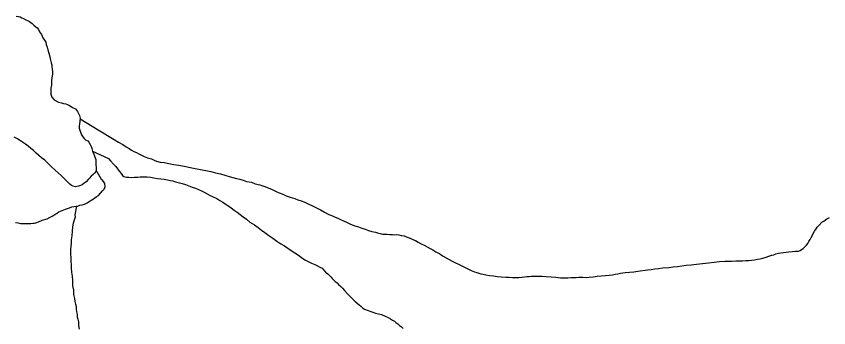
# Model space of a CAD drawing. Extents: x -11.4 to 84.1, y 11.1 to 59.
# Drawn here: x 30.691 to 31.731, y 42.991 to 43.389 of the extents above; entities that cross this region are included whole.
import ezdxf

# ---------------------------------------------------------------- set-up
doc = ezdxf.new("R2010")
doc.units = 0
doc.layers.add('GM_X_Minor_Lake', color=7, linetype='Continuous')
doc.layers.add('GM_X_Minor_River', color=7, linetype='Continuous')

msp = doc.modelspace()

# ---------------------------------------------------------------- linework, layer by layer
at = {"layer": 'GM_X_Minor_Lake'}
for points in [[(30.7932, 43.1918), (30.7925, 43.1903), (30.7914, 43.1883), (30.7891, 43.1864), (30.7869, 43.1841), (30.7846, 43.1818), (30.7828, 43.1798), (30.7801, 43.1771), (30.7779, 43.1752), (30.7753, 43.1732), (30.773, 43.1721), (30.7704, 43.1713), (30.7666, 43.1708), (30.7635, 43.1715), (30.7616, 43.1723), (30.7593, 43.1741), (30.757, 43.1764), (30.7543, 43.179), (30.7516, 43.1816), (30.7485, 43.185), (30.7446, 43.1883), (30.7408, 43.1921), (30.7361, 43.1962), (30.7315, 43.2003), (30.7276, 43.2048), (30.723, 43.2077), (30.7196, 43.2107), (30.7165, 43.2137), (30.713, 43.2171), (30.7095, 43.2197), (30.7061, 43.2227), (30.7026, 43.2253), (30.6988, 43.2279), (30.6949, 43.2301), (30.6915, 43.2323), (30.688, 43.2342)], [(30.7647, 43.1453), (30.7674, 43.1457), (30.7697, 43.1461), (30.7723, 43.147), (30.7753, 43.1478), (30.7783, 43.1486), (30.7817, 43.1501), (30.7855, 43.1529), (30.7896, 43.1552), (30.793, 43.1579), (30.796, 43.1595), (30.7986, 43.1626), (30.8012, 43.1653), (30.8035, 43.1676), (30.8046, 43.1707), (30.8041, 43.1749), (30.8026, 43.1775), (30.8006, 43.1797), (30.7998, 43.1801), (30.7932, 43.1918)], [(30.6899, 43.1251), (30.6933, 43.1244), (30.6964, 43.1237), (30.6994, 43.1237), (30.7028, 43.1238), (30.7066, 43.1238), (30.7093, 43.1239), (30.7119, 43.1243), (30.7142, 43.1243), (30.7161, 43.1247), (30.7195, 43.1259), (30.724, 43.1279), (30.7304, 43.1299), (30.7342, 43.1319), (30.7368, 43.1331), (30.7391, 43.1346), (30.7413, 43.1362), (30.7432, 43.137), (30.7455, 43.1385), (30.7538, 43.1421), (30.7591, 43.1437), (30.7621, 43.1449), (30.7647, 43.1453)]]:
    msp.add_lwpolyline(points, dxfattribs=at)
at = {"layer": 'GM_X_Minor_River'}
for points in [[(30.6908, 43.3886), (30.6938, 43.3883), (30.6957, 43.3879), (30.698, 43.3868), (30.7003, 43.3857), (30.703, 43.3842), (30.7053, 43.3831), (30.7076, 43.382), (30.711, 43.3794), (30.7134, 43.3772), (30.7157, 43.3753), (30.7176, 43.3738), (30.7195, 43.3716), (30.7207, 43.3689), (30.7231, 43.3652), (30.725, 43.361), (30.727, 43.358), (30.7285, 43.3554), (30.7293, 43.3527), (30.7302, 43.3493), (30.7314, 43.3459), (30.7326, 43.3414), (30.7338, 43.3368), (30.7346, 43.3327), (30.7354, 43.3292), (30.7362, 43.3266), (30.7363, 43.3243), (30.7367, 43.3209)], [(30.7367, 43.3209), (30.7371, 43.3182), (30.7372, 43.3144), (30.7365, 43.3099), (30.7358, 43.3061), (30.7359, 43.3034), (30.7359, 43.3004), (30.7352, 43.2965), (30.7349, 43.2935), (30.7349, 43.2916), (30.735, 43.2889), (30.7362, 43.2851), (30.7393, 43.2818), (30.745, 43.2788), (30.7488, 43.2778), (30.7511, 43.277), (30.7542, 43.2767), (30.7565, 43.276), (30.7591, 43.2745), (30.7611, 43.2734), (30.763, 43.2719), (30.7668, 43.2701), (30.7691, 43.2667), (30.7703, 43.2644), (30.7719, 43.2618), (30.7727, 43.2584), (30.7724, 43.2546), (30.7717, 43.2507), (30.7714, 43.2485), (30.7714, 43.2454), (30.7726, 43.2416), (30.7742, 43.2371), (30.7761, 43.2345), (30.7777, 43.2322), (30.78, 43.2304), (30.7823, 43.2296), (30.7839, 43.2278), (30.7854, 43.2247), (30.7866, 43.2221), (30.7874, 43.2198), (30.7886, 43.216), (30.7902, 43.2123), (30.791, 43.2096), (30.7918, 43.2077), (30.7926, 43.2055), (30.7926, 43.202), (30.7932, 43.1918)], [(30.7726, 43.2574), (30.7957, 43.2435), (30.8161, 43.2313), (30.8218, 43.2276), (30.8272, 43.2247), (30.8314, 43.2217), (30.8353, 43.2195), (30.8383, 43.2176), (30.8414, 43.2158), (30.8445, 43.2143), (30.8475, 43.2128), (30.851, 43.211), (30.8544, 43.2095), (30.8586, 43.2077), (30.864, 43.2063), (30.8674, 43.2048), (30.8705, 43.2033), (30.8751, 43.2023), (30.88, 43.2016), (30.8861, 43.2005), (30.8926, 43.1991), (30.8987, 43.1981), (30.9055, 43.197), (30.9116, 43.1956), (30.9177, 43.1946), (30.9265, 43.1928), (30.9333, 43.1914), (30.9398, 43.1904), (30.9459, 43.1886), (30.952, 43.1872), (30.9578, 43.1857), (30.9635, 43.1839), (30.9681, 43.1825), (30.9726, 43.1814), (30.9768, 43.1803), (30.981, 43.1793), (30.9856, 43.1774), (30.9917, 43.1764), (30.9967, 43.1746), (31.0024, 43.1732), (31.0077, 43.1713), (31.0131, 43.1692), (31.0185, 43.167), (31.0234, 43.1648), (31.0273, 43.1629), (31.0318, 43.1611), (31.0364, 43.1589), (31.0414, 43.1575), (31.0471, 43.1556), (31.0513, 43.1542), (31.0555, 43.1527), (31.0601, 43.1509), (31.0751, 43.1439), (31.08, 43.1414), (31.0854, 43.1384), (31.0908, 43.1354), (31.0954, 43.1336), (31.0988, 43.1318), (31.1022, 43.1307), (31.1057, 43.1288), (31.1095, 43.127), (31.1141, 43.1252), (31.1187, 43.123), (31.1241, 43.1208), (31.1286, 43.1193), (31.1332, 43.1179), (31.1374, 43.1164), (31.1416, 43.115), (31.1458, 43.1135), (31.1504, 43.1125), (31.1531, 43.1118), (31.1565, 43.111), (31.1596, 43.1103), (31.1626, 43.11), (31.1653, 43.1101), (31.1687, 43.1097), (31.1721, 43.1098), (31.1748, 43.1094), (31.1774, 43.1095), (31.1805, 43.1092), (31.1835, 43.1084), (31.1873, 43.1078), (31.1912, 43.1063), (31.195, 43.1048), (31.1984, 43.1034), (31.2019, 43.1019), (31.2053, 43.1001), (31.2091, 43.0978), (31.213, 43.096), (31.2168, 43.0938), (31.2203, 43.0919), (31.2237, 43.0901), (31.2279, 43.0875), (31.2302, 43.0864), (31.2325, 43.0853), (31.2344, 43.0838), (31.2371, 43.082), (31.241, 43.0797), (31.2448, 43.0779), (31.2486, 43.0757), (31.2529, 43.0735)], [(30.7886, 43.216), (30.8089, 43.2069), (30.8116, 43.2039), (30.8151, 43.1997), (30.8182, 43.1964), (30.8205, 43.1934), (30.8228, 43.1904), (30.8252, 43.1877), (30.8267, 43.1851), (30.8286, 43.184), (30.8321, 43.1829), (30.8351, 43.183), (30.8385, 43.1826), (30.8423, 43.1831), (30.8458, 43.1831), (30.8496, 43.1832), (30.8541, 43.1833), (30.8583, 43.1833), (30.8628, 43.183), (30.867, 43.1823), (30.8716, 43.1813), (30.8758, 43.181), (30.88, 43.1803), (30.8842, 43.1796), (30.8876, 43.1789), (30.891, 43.1782), (30.8945, 43.1771), (30.8979, 43.176), (30.9032, 43.175), (30.9074, 43.1735), (30.9117, 43.1717), (30.9159, 43.1702), (30.9201, 43.1688), (30.9239, 43.1673), (30.9277, 43.1655), (30.9315, 43.1636), (30.935, 43.1618), (30.9388, 43.1596), (30.9427, 43.1577), (30.9476, 43.1555), (30.9515, 43.1533), (30.9553, 43.1511), (30.9657, 43.1437), (30.9695, 43.1407), (30.9734, 43.1381), (30.9772, 43.1351), (30.9811, 43.1321), (30.9853, 43.1292), (30.9899, 43.1254), (30.9957, 43.1221), (31.0003, 43.1188), (31.0045, 43.1154), (31.0091, 43.1121), (31.0141, 43.1083), (31.0191, 43.105), (31.0241, 43.1013), (31.0295, 43.0979), (31.0341, 43.095), (31.0383, 43.0924), (31.0426, 43.0894), (31.0475, 43.0861), (31.0518, 43.0831), (31.056, 43.0801), (31.0602, 43.0775), (31.0644, 43.0753), (31.0687, 43.0731), (31.0729, 43.0713), (31.0763, 43.0698), (31.0794, 43.068), (31.0821, 43.0665), (31.0844, 43.0642), (31.0867, 43.0616), (31.0894, 43.0594), (31.0917, 43.0571), (31.0936, 43.0553), (31.0952, 43.0534), (31.0971, 43.0515), (31.0991, 43.0496), (31.1014, 43.0478), (31.1033, 43.0459), (31.106, 43.0433), (31.1083, 43.0411), (31.111, 43.0381), (31.1149, 43.0339), (31.118, 43.0306), (31.1215, 43.0272), (31.1242, 43.0246), (31.1269, 43.022), (31.1296, 43.0197), (31.1319, 43.0179), (31.1338, 43.016), (31.1365, 43.0141), (31.1506, 43.009), (31.1583, 43.0073), (31.1628, 43.0054), (31.1667, 43.0036), (31.1697, 43.0018), (31.1724, 43.0003), (31.1747, 42.9988), (31.1767, 42.9973), (31.179, 42.9954)], [(30.7679, 43.1458), (30.766, 43.1347), (30.7661, 43.132), (30.765, 43.1282), (30.7636, 43.124), (30.7629, 43.1194), (30.7626, 43.1141), (30.7619, 43.108), (30.7613, 43.103), (30.761, 43.0989), (30.7607, 43.0943), (30.7603, 43.0912), (30.7604, 43.0882), (30.7604, 43.0844), (30.7605, 43.0802), (30.7606, 43.0757), (30.7611, 43.0707), (30.7611, 43.0662), (30.7616, 43.0616), (30.7624, 43.0563), (30.7629, 43.0506), (30.763, 43.0441), (30.7639, 43.0385), (30.7643, 43.0328), (30.7652, 43.0278), (30.766, 43.024), (30.7668, 43.0206), (30.7673, 43.0176), (30.7677, 43.0142), (30.7681, 43.0108), (30.7686, 43.0073), (30.769, 43.0039), (30.7698, 43.0013), (30.7703, 42.9979), (30.7707, 42.9933), (30.7712, 42.9888)], [(31.7066, 43.1033), (31.7081, 43.106), (31.7121, 43.1141), (31.7143, 43.1171), (31.7155, 43.1191), (31.7181, 43.1218), (31.7218, 43.1253), (31.7241, 43.1268), (31.7263, 43.1284), (31.7282, 43.1299), (31.7316, 43.1315)], [(31.2529, 43.0735), (31.2567, 43.0716), (31.2728, 43.0635), (31.277, 43.0621), (31.2804, 43.061), (31.2827, 43.0603), (31.2854, 43.0595), (31.2884, 43.0592), (31.2919, 43.0581), (31.2964, 43.0571), (31.3014, 43.0568), (31.3067, 43.0561), (31.3113, 43.0554), (31.3177, 43.0551), (31.3215, 43.0552), (31.3257, 43.0549), (31.3299, 43.0546), (31.3341, 43.0546), (31.3379, 43.0551), (31.3413, 43.0555), (31.3443, 43.056), (31.347, 43.056), (31.35, 43.0564), (31.3538, 43.0565), (31.3576, 43.0565), (31.3637, 43.0563), (31.369, 43.056), (31.3751, 43.0557), (31.3812, 43.055), (31.3872, 43.0544), (31.3926, 43.0545), (31.3967, 43.0541), (31.4009, 43.0546), (31.4043, 43.0547), (31.4074, 43.0547), (31.4108, 43.0551), (31.4157, 43.0552), (31.4199, 43.0549), (31.4241, 43.055), (31.429, 43.0554), (31.4343, 43.0563), (31.4396, 43.0568), (31.4449, 43.0572), (31.4495, 43.0577), (31.4537, 43.0581), (31.4571, 43.0589), (31.4605, 43.0594), (31.4639, 43.0602), (31.4699, 43.0611), (31.4756, 43.0615), (31.4813, 43.062), (31.4862, 43.0628), (31.4987, 43.0646), (31.5033, 43.065), (31.5078, 43.0659), (31.5128, 43.0663), (31.5181, 43.0672), (31.5257, 43.0677), (31.5313, 43.0685), (31.537, 43.069), (31.5423, 43.0695), (31.548, 43.0703), (31.5545, 43.0708), (31.5613, 43.0717), (31.5689, 43.0726), (31.5765, 43.0734), (31.5837, 43.0743), (31.5909, 43.0752), (31.5977, 43.0757), (31.606, 43.0758), (31.6114, 43.0759), (31.6159, 43.076), (31.6201, 43.0761), (31.6243, 43.0765), (31.6281, 43.0766), (31.6318, 43.077), (31.6356, 43.0775), (31.6394, 43.0783), (31.6428, 43.0787), (31.6462, 43.0795), (31.6504, 43.0807), (31.6538, 43.0819), (31.6576, 43.0831), (31.6602, 43.0839), (31.6629, 43.0851), (31.6663, 43.0859), (31.6693, 43.0864), (31.6727, 43.0868), (31.6761, 43.0872), (31.6795, 43.0877), (31.6841, 43.0878), (31.6879, 43.0882), (31.692, 43.0886), (31.6939, 43.0891), (31.6958, 43.0906), (31.6977, 43.0918), (31.6999, 43.0941), (31.7022, 43.096), (31.7037, 43.098), (31.7051, 43.1006), (31.7066, 43.1033)], [(31.179, 42.9954), (31.1813, 42.9936), (31.1836, 42.9917), (31.1859, 42.9895)]]:
    msp.add_lwpolyline(points, dxfattribs=at)

doc.saveas('drawing.dxf')
